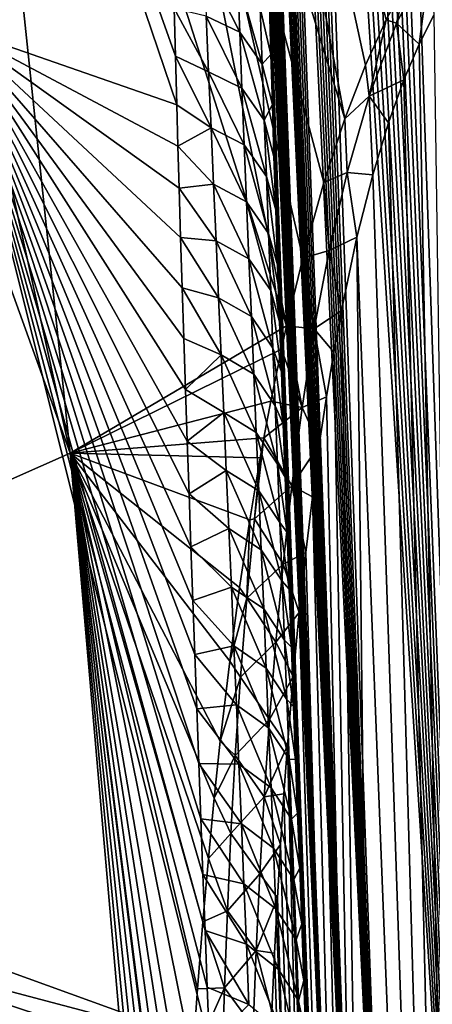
# Model space of a CAD drawing. Header units: metres. Extents: x -109 to 109, y -452 to 89.
# Tile 311 of 656: x -63.93 to -60.42, y -47.25 to -38.85. Entities that reach past the tile are written whole.
import ezdxf

# ---------------------------------------------------------------- set-up
doc = ezdxf.new("R2010")
doc.units = ezdxf.units.M
doc.layers.add('solid_K244270000C71_000', color=7, linetype='CONTINUOUS')

msp = doc.modelspace()

# ---------------------------------------------------------------- linework, layer by layer
at = {"layer": 'solid_K244270000C71_000'}
for points in [[(-58.97718, -55.41444, 51.15097), (-60.652023, -27.033022, 32.029694), (-60.784069, -27.051796, 32.410179)], [(-58.97718, -55.41444, 51.15097), (-60.52327, -27.0508, 31.704947), (-60.652023, -27.033022, 32.029694)], [(-59.983658, -54.149315, 52.726425), (-60.918869, -27.116676, 32.857018), (-61.053993, -27.238358, 33.376858)], [(-58.97718, -55.41444, 51.15097), (-60.784069, -27.051796, 32.410179), (-60.918869, -27.116676, 32.857018)], [(-59.983658, -54.149315, 52.726425), (-58.97718, -55.41444, 51.15097), (-60.918869, -27.116676, 32.857018)], [(-58.97718, -55.41444, 51.15097), (-60.397255, -27.097775, 31.425228), (-60.52327, -27.0508, 31.704947)], [(-59.983658, -54.149315, 52.726425), (-61.053993, -27.238358, 33.376858), (-61.120846, -27.323374, 33.665585)], [(-59.983658, -54.149315, 52.726425), (-61.120846, -27.323374, 33.665585), (-61.186813, -27.426901, 33.975063)], [(-59.983658, -54.149315, 52.726425), (-61.186813, -27.426901, 33.975063), (-61.251663, -27.549658, 34.30579)], [(-59.983658, -54.149315, 52.726425), (-61.251663, -27.549658, 34.30579), (-61.315083, -27.693823, 34.659233)], [(-59.983658, -54.149315, 52.726425), (-61.315083, -27.693823, 34.659233), (-61.376804, -27.860596, 35.036179)], [(-59.983658, -54.149315, 52.726425), (-61.376804, -27.860596, 35.036179), (-61.436539, -28.051516, 35.437614)], [(-59.983658, -54.149315, 52.726425), (-61.436539, -28.051516, 35.437614), (-61.493973, -28.269049, 35.8652)], [(-59.983658, -54.149315, 52.726425), (-61.493973, -28.269049, 35.8652), (-61.548855, -28.514141, 36.31958)], [(-59.983658, -54.149315, 52.726425), (-61.548855, -28.514141, 36.31958), (-61.600842, -28.789848, 36.80278)], [(-60.744415, -52.589005, 54.250748), (-61.600842, -28.789848, 36.80278), (-61.649651, -29.09783, 37.315857)], [(-60.744415, -52.589005, 54.250748), (-59.983658, -54.149315, 52.726425), (-61.600842, -28.789848, 36.80278)], [(-60.744415, -52.589005, 54.250748), (-61.649651, -29.09783, 37.315857), (-61.680264, -29.322237, 37.675247)], [(-60.744415, -52.589005, 54.250748), (-61.680264, -29.322237, 37.675247), (-61.709232, -29.562708, 38.049004)], [(-60.744415, -52.589005, 54.250748), (-61.709232, -29.562708, 38.049004), (-61.736408, -29.820881, 38.438137)], [(-60.744415, -52.589005, 54.250748), (-61.736408, -29.820881, 38.438137), (-61.761772, -30.096169, 38.842285)], [(-60.744415, -52.589005, 54.250748), (-61.761772, -30.096169, 38.842285), (-61.785133, -30.390995, 39.262897)], [(-60.744415, -52.589005, 54.250748), (-61.785133, -30.390995, 39.262897), (-61.806454, -30.705305, 39.699955)], [(-61.027714, -51.695942, 54.988487), (-61.806454, -30.705305, 39.699955), (-61.825619, -31.040216, 40.154068)], [(-61.027714, -51.695942, 54.988487), (-60.744415, -52.589005, 54.250748), (-61.806454, -30.705305, 39.699955)], [(-61.162048, -39.693371, 13.700089), (-63.630939, -31.634766, 10.28712), (-62.78915, -30.92992, 11.293743)], [(-60.985683, -39.236141, 13.859123), (-61.162048, -39.693371, 13.700089), (-62.78915, -30.92992, 11.293743)], [(-60.81118, -38.849228, 14.037766), (-60.985683, -39.236141, 13.859123), (-62.78915, -30.92992, 11.293743)], [(-60.637535, -38.52132, 14.233883), (-60.81118, -38.849228, 14.037766), (-62.78915, -30.92992, 11.293743)], [(-61.027714, -51.695942, 54.988487), (-61.825619, -31.040216, 40.154068), (-61.842449, -31.398016, 40.626537)], [(-62.607464, -39.157997, 51.230423), (-62.618195, -38.752995, 50.841263), (-65.378853, -31.367165, 45.478733)], [(-62.595818, -39.57428, 51.62524), (-62.607464, -39.157997, 51.230423), (-65.378853, -31.367165, 45.478733)], [(-64.485153, -38.917652, 52.655235), (-62.595818, -39.57428, 51.62524), (-65.378853, -31.367165, 45.478733)], [(-61.027714, -51.695942, 54.988487), (-61.842449, -31.398016, 40.626537), (-61.856956, -31.777876, 41.11689)], [(-61.65995, -41.459511, 13.406424), (-64.58252, -32.292053, 9.348413), (-63.630939, -31.634766, 10.28712)], [(-61.521549, -40.883396, 13.460057), (-61.65995, -41.459511, 13.406424), (-63.630939, -31.634766, 10.28712)], [(-61.340626, -40.236248, 13.564997), (-61.521549, -40.883396, 13.460057), (-63.630939, -31.634766, 10.28712)], [(-61.162048, -39.693371, 13.700089), (-61.340626, -40.236248, 13.564997), (-63.630939, -31.634766, 10.28712)], [(-61.027714, -51.695942, 54.988487), (-61.856956, -31.777876, 41.11689), (-61.866177, -32.079227, 41.497433)], [(-61.027714, -51.695942, 54.988487), (-61.866177, -32.079227, 41.497433), (-61.873913, -32.395367, 41.889305)], [(-63.504322, -42.545227, 11.878324), (-65.635773, -32.896179, 8.485635), (-64.58252, -32.292053, 9.348413)], [(-61.65995, -41.459511, 13.406424), (-63.504322, -42.545227, 11.878324), (-64.58252, -32.292053, 9.348413)], [(-61.027714, -51.695942, 54.988487), (-61.873913, -32.395367, 41.889305), (-61.880219, -32.72543, 42.292042)], [(-61.027714, -51.695942, 54.988487), (-61.880219, -32.72543, 42.292042), (-61.884968, -33.071247, 42.706547)], [(-63.504322, -42.545227, 11.878324), (-66.781723, -33.441986, 7.706139), (-65.635773, -32.896179, 8.485635)], [(-61.027714, -51.695942, 54.988487), (-61.884968, -33.071247, 42.706547), (-61.888058, -33.434364, 43.133575)], [(-63.504322, -42.545227, 11.878324), (-65.583885, -43.466705, 10.562316), (-66.781723, -33.441986, 7.706139)], [(-61.242725, -50.725632, 55.706089), (-61.888058, -33.434364, 43.133575), (-61.889591, -33.813335, 43.572445)], [(-61.242725, -50.725632, 55.706089), (-61.027714, -51.695942, 54.988487), (-61.888058, -33.434364, 43.133575)], [(-61.242725, -50.725632, 55.706089), (-61.889591, -33.813335, 43.572445), (-61.889458, -34.209705, 44.023838)], [(-61.242725, -50.725632, 55.706089), (-61.889458, -34.209705, 44.023838), (-61.887535, -34.625828, 44.488827)], [(-61.242725, -50.725632, 55.706089), (-61.887535, -34.625828, 44.488827), (-61.884747, -34.972408, 44.870392)], [(-61.242725, -50.725632, 55.706089), (-61.884747, -34.972408, 44.870392), (-61.880867, -35.330914, 45.260342)], [(-61.242725, -50.725632, 55.706089), (-61.880867, -35.330914, 45.260342), (-61.875816, -35.702824, 45.659267)], [(-61.242725, -50.725632, 55.706089), (-61.875816, -35.702824, 45.659267), (-61.869522, -36.089607, 46.067776)], [(-61.242725, -50.725632, 55.706089), (-61.869522, -36.089607, 46.067776), (-61.862026, -36.490852, 46.48571)], [(-61.242725, -50.725632, 55.706089), (-61.862026, -36.490852, 46.48571), (-61.853394, -36.905636, 46.912685)], [(-61.242725, -50.725632, 55.706089), (-61.853394, -36.905636, 46.912685), (-61.843533, -37.335838, 47.349422)], [(-61.386219, -49.67606, 56.39986), (-61.843533, -37.335838, 47.349422), (-61.832371, -37.783352, 47.796635)], [(-61.386219, -49.67606, 56.39986), (-61.242725, -50.725632, 55.706089), (-61.843533, -37.335838, 47.349422)], [(-61.386219, -49.67606, 56.39986), (-61.832371, -37.783352, 47.796635), (-61.819912, -38.248585, 48.254539)], [(-61.386219, -49.67606, 56.39986), (-61.819912, -38.248585, 48.254539), (-61.806286, -38.729645, 48.722477)], [(-62.059135, -38.954529, 50.187244), (-62.365726, -38.347904, 50.130531), (-62.345192, -38.819271, 50.579472)], [(-62.059135, -38.954529, 50.187244), (-62.078056, -38.478451, 49.734074), (-62.365726, -38.347904, 50.130531)], [(-60.43153, -38.320843, 14.499125), (-60.721249, -38.87896, 14.163267), (-60.637535, -38.52132, 14.233883)], [(-60.43153, -38.320843, 14.499125), (-60.529667, -39.058449, 14.568945), (-60.721249, -38.87896, 14.163267)], [(-60.43153, -38.320843, 14.499125), (-60.403053, -38.808556, 14.708832), (-60.529667, -39.058449, 14.568945)], [(-61.86639, -39.226944, 49.844635), (-62.078056, -38.478451, 49.734074), (-62.059135, -38.954529, 50.187244)], [(-61.86639, -39.226944, 49.844635), (-61.883232, -38.751335, 49.392853), (-62.078056, -38.478451, 49.734074)], [(-60.721249, -38.87896, 14.163267), (-60.81118, -38.849228, 14.037766), (-60.637535, -38.52132, 14.233883)], [(-62.324326, -39.293617, 51.025112), (-62.618195, -38.752995, 50.841263), (-62.607464, -39.157997, 51.230423)], [(-62.324326, -39.293617, 51.025112), (-62.345192, -38.819271, 50.579472), (-62.618195, -38.752995, 50.841263)], [(-61.883232, -38.751335, 49.392853), (-61.79398, -39.144062, 49.120483), (-61.806286, -38.729645, 48.722477)], [(-61.86639, -39.226944, 49.844635), (-61.79398, -39.144062, 49.120483), (-61.883232, -38.751335, 49.392853)], [(-61.386219, -49.67606, 56.39986), (-61.806286, -38.729645, 48.722477), (-61.79398, -39.144062, 49.120483)], [(-62.03978, -39.433666, 50.637123), (-62.345192, -38.819271, 50.579472), (-62.324326, -39.293617, 51.025112)], [(-62.03978, -39.433666, 50.637123), (-62.059135, -38.954529, 50.187244), (-62.345192, -38.819271, 50.579472)], [(-60.955635, -39.501217, 13.940557), (-60.985683, -39.236141, 13.859123), (-60.81118, -38.849228, 14.037766)], [(-60.721249, -38.87896, 14.163267), (-60.955635, -39.501217, 13.940557), (-60.81118, -38.849228, 14.037766)], [(-60.721249, -38.87896, 14.163267), (-60.658764, -39.361034, 14.441734), (-60.955635, -39.501217, 13.940557)], [(-60.721249, -38.87896, 14.163267), (-60.529667, -39.058449, 14.568945), (-60.658764, -39.361034, 14.441734)], [(-59.983704, -68.066841, 32.850117), (-60.529667, -39.058449, 14.568945), (-60.403053, -38.808556, 14.708832)], [(-62.585632, -39.926151, 51.955093), (-62.595818, -39.57428, 51.62524), (-64.485153, -38.917652, 52.655235)], [(-62.574993, -40.284519, 52.287502), (-62.585632, -39.926151, 51.955093), (-64.485153, -38.917652, 52.655235)], [(-62.562149, -40.706627, 52.674568), (-62.574993, -40.284519, 52.287502), (-64.485153, -38.917652, 52.655235)], [(-62.548798, -41.134506, 53.062096), (-62.562149, -40.706627, 52.674568), (-64.485153, -38.917652, 52.655235)], [(-62.534958, -41.566544, 53.448521), (-62.548798, -41.134506, 53.062096), (-64.485153, -38.917652, 52.655235)], [(-62.520588, -42.002361, 53.833424), (-62.534958, -41.566544, 53.448521), (-64.485153, -38.917652, 52.655235)], [(-62.505623, -42.44463, 54.219109), (-62.520588, -42.002361, 53.833424), (-64.485153, -38.917652, 52.655235)], [(-62.490147, -42.892799, 54.605053), (-62.505623, -42.44463, 54.219109), (-64.485153, -38.917652, 52.655235)], [(-62.474239, -43.346054, 54.990505), (-62.490147, -42.892799, 54.605053), (-64.485153, -38.917652, 52.655235)], [(-62.457973, -43.803547, 55.374737), (-62.474239, -43.346054, 54.990505), (-64.485153, -38.917652, 52.655235)], [(-62.441414, -44.264439, 55.757027), (-62.457973, -43.803547, 55.374737), (-64.485153, -38.917652, 52.655235)], [(-62.424603, -44.727978, 56.136749), (-62.441414, -44.264439, 55.757027), (-64.485153, -38.917652, 52.655235)], [(-62.407482, -45.19495, 56.514511), (-62.424603, -44.727978, 56.136749), (-64.485153, -38.917652, 52.655235)], [(-62.390026, -45.665718, 56.890556), (-62.407482, -45.19495, 56.514511), (-64.485153, -38.917652, 52.655235)], [(-62.372242, -46.140293, 57.264854), (-62.390026, -45.665718, 56.890556), (-64.485153, -38.917652, 52.655235)], [(-62.35413, -46.618679, 57.637375), (-62.372242, -46.140293, 57.264854), (-64.485153, -38.917652, 52.655235)], [(-62.335701, -47.100883, 58.008083), (-62.35413, -46.618679, 57.637375), (-64.485153, -38.917652, 52.655235)], [(-62.316959, -47.586914, 58.376957), (-62.335701, -47.100883, 58.008083), (-64.485153, -38.917652, 52.655235)], [(-64.025757, -46.966763, 59.262623), (-62.316959, -47.586914, 58.376957), (-64.485153, -38.917652, 52.655235)], [(-61.849007, -39.705627, 50.293201), (-62.059135, -38.954529, 50.187244), (-62.03978, -39.433666, 50.637123)], [(-61.849007, -39.705627, 50.293201), (-61.86639, -39.226944, 49.844635), (-62.059135, -38.954529, 50.187244)], [(-59.983704, -68.066841, 32.850117), (-60.658764, -39.361034, 14.441734), (-60.529667, -39.058449, 14.568945)], [(-62.303188, -39.770885, 51.467499), (-62.607464, -39.157997, 51.230423), (-62.595818, -39.57428, 51.62524)], [(-62.303188, -39.770885, 51.467499), (-62.324326, -39.293617, 51.025112), (-62.607464, -39.157997, 51.230423)], [(-61.86639, -39.226944, 49.844635), (-61.780754, -39.572151, 49.526207), (-61.79398, -39.144062, 49.120483)], [(-61.386219, -49.67606, 56.39986), (-61.79398, -39.144062, 49.120483), (-61.780754, -39.572151, 49.526207)], [(-62.020046, -39.915794, 51.083744), (-62.324326, -39.293617, 51.025112), (-62.303188, -39.770885, 51.467499)], [(-62.020046, -39.915794, 51.083744), (-62.03978, -39.433666, 50.637123), (-62.324326, -39.293617, 51.025112)], [(-61.849007, -39.705627, 50.293201), (-61.780754, -39.572151, 49.526207), (-61.86639, -39.226944, 49.844635)], [(-60.955635, -39.501217, 13.940557), (-61.162048, -39.693371, 13.700089), (-60.985683, -39.236141, 13.859123)], [(-60.955635, -39.501217, 13.940557), (-60.658764, -39.361034, 14.441734), (-60.790909, -39.728439, 14.33017)], [(-59.983704, -68.066841, 32.850117), (-60.790909, -39.728439, 14.33017), (-60.658764, -39.361034, 14.441734)], [(-61.831146, -40.187305, 50.738583), (-62.03978, -39.433666, 50.637123), (-62.020046, -39.915794, 51.083744)], [(-61.831146, -40.187305, 50.738583), (-61.849007, -39.705627, 50.293201), (-62.03978, -39.433666, 50.637123)], [(-60.955635, -39.501217, 13.940557), (-61.14407, -40.153038, 13.806295), (-61.162048, -39.693371, 13.700089)], [(-60.955635, -39.501217, 13.940557), (-60.925079, -40.172302, 14.240008), (-61.14407, -40.153038, 13.806295)], [(-60.955635, -39.501217, 13.940557), (-60.790909, -39.728439, 14.33017), (-60.925079, -40.172302, 14.240008)], [(-62.303188, -39.770885, 51.467499), (-62.595818, -39.57428, 51.62524), (-62.585632, -39.926151, 51.955093)], [(-61.849007, -39.705627, 50.293201), (-61.766575, -40.015202, 49.940006), (-61.780754, -39.572151, 49.526207)], [(-61.386219, -49.67606, 56.39986), (-61.780754, -39.572151, 49.526207), (-61.766575, -40.015202, 49.940006)], [(-61.849007, -39.705627, 50.293201), (-61.751545, -40.471581, 50.361332), (-61.766575, -40.015202, 49.940006)], [(-61.831146, -40.187305, 50.738583), (-61.751545, -40.471581, 50.361332), (-61.849007, -39.705627, 50.293201)], [(-61.14407, -40.153038, 13.806295), (-61.340626, -40.236248, 13.564997), (-61.162048, -39.693371, 13.700089)], [(-59.983704, -68.066841, 32.850117), (-60.925079, -40.172302, 14.240008), (-60.790909, -39.728439, 14.33017)], [(-62.28183, -40.251019, 51.906658), (-62.303188, -39.770885, 51.467499), (-62.585632, -39.926151, 51.955093)], [(-61.999996, -40.400852, 51.527138), (-62.303188, -39.770885, 51.467499), (-62.28183, -40.251019, 51.906658)], [(-61.999996, -40.400852, 51.527138), (-62.020046, -39.915794, 51.083744), (-62.303188, -39.770885, 51.467499)], [(-62.28183, -40.251019, 51.906658), (-62.585632, -39.926151, 51.955093), (-62.574993, -40.284519, 52.287502)], [(-61.81287, -40.671921, 51.180798), (-62.020046, -39.915794, 51.083744), (-61.999996, -40.400852, 51.527138)], [(-61.81287, -40.671921, 51.180798), (-61.831146, -40.187305, 50.738583), (-62.020046, -39.915794, 51.083744)], [(-61.386219, -49.67606, 56.39986), (-61.766575, -40.015202, 49.940006), (-61.751545, -40.471581, 50.361332)], [(-61.831146, -40.187305, 50.738583), (-61.73571, -40.940742, 50.790043), (-61.751545, -40.471581, 50.361332)], [(-61.81287, -40.671921, 51.180798), (-61.73571, -40.940742, 50.790043), (-61.831146, -40.187305, 50.738583)], [(-61.14407, -40.153038, 13.806295), (-61.297112, -40.81749, 13.738264), (-61.340626, -40.236248, 13.564997)], [(-61.14407, -40.153038, 13.806295), (-61.059357, -40.703087, 14.178251), (-61.297112, -40.81749, 13.738264)], [(-61.14407, -40.153038, 13.806295), (-60.925079, -40.172302, 14.240008), (-61.059357, -40.703087, 14.178251)], [(-59.983704, -68.066841, 32.850117), (-61.059357, -40.703087, 14.178251), (-60.925079, -40.172302, 14.240008)], [(-62.260296, -40.733971, 52.342613), (-62.28183, -40.251019, 51.906658), (-62.574993, -40.284519, 52.287502)], [(-62.260296, -40.733971, 52.342613), (-62.574993, -40.284519, 52.287502), (-62.562149, -40.706627, 52.674568)], [(-61.979675, -40.88879, 51.967327), (-62.28183, -40.251019, 51.906658), (-62.260296, -40.733971, 52.342613)], [(-61.979675, -40.88879, 51.967327), (-61.999996, -40.400852, 51.527138), (-62.28183, -40.251019, 51.906658)], [(-61.297112, -40.81749, 13.738264), (-61.521549, -40.883396, 13.460057), (-61.340626, -40.236248, 13.564997)], [(-61.79422, -41.159424, 51.619869), (-61.999996, -40.400852, 51.527138), (-61.979675, -40.88879, 51.967327)], [(-61.79422, -41.159424, 51.619869), (-61.81287, -40.671921, 51.180798), (-61.999996, -40.400852, 51.527138)], [(-61.386219, -49.67606, 56.39986), (-61.751545, -40.471581, 50.361332), (-61.73571, -40.940742, 50.790043)], [(-62.23864, -41.219685, 52.775394), (-62.562149, -40.706627, 52.674568), (-62.548798, -41.134506, 53.062096)], [(-62.23864, -41.219685, 52.775394), (-62.260296, -40.733971, 52.342613), (-62.562149, -40.706627, 52.674568)], [(-61.959133, -41.379551, 52.404335), (-62.260296, -40.733971, 52.342613), (-62.23864, -41.219685, 52.775394)], [(-61.959133, -41.379551, 52.404335), (-61.979675, -40.88879, 51.967327), (-62.260296, -40.733971, 52.342613)], [(-61.81287, -40.671921, 51.180798), (-61.719002, -41.424713, 51.226826), (-61.73571, -40.940742, 50.790043)], [(-61.79422, -41.159424, 51.619869), (-61.719002, -41.424713, 51.226826), (-61.81287, -40.671921, 51.180798)], [(-61.297112, -40.81749, 13.738264), (-61.059357, -40.703087, 14.178251), (-61.191383, -41.33046, 14.152512)], [(-60.744408, -68.965515, 30.86268), (-61.191383, -41.33046, 14.152512), (-61.059357, -40.703087, 14.178251)], [(-59.983704, -68.066841, 32.850117), (-60.744408, -68.965515, 30.86268), (-61.059357, -40.703087, 14.178251)], [(-61.297112, -40.81749, 13.738264), (-61.422928, -41.486691, 13.720565), (-61.521549, -40.883396, 13.460057)], [(-61.297112, -40.81749, 13.738264), (-61.191383, -41.33046, 14.152512), (-61.422928, -41.486691, 13.720565)], [(-61.775249, -41.64975, 52.05582), (-61.979675, -40.88879, 51.967327), (-61.959133, -41.379551, 52.404335)], [(-61.775249, -41.64975, 52.05582), (-61.79422, -41.159424, 51.619869), (-61.979675, -40.88879, 51.967327)], [(-61.422928, -41.486691, 13.720565), (-61.65995, -41.459511, 13.406424), (-61.521549, -40.883396, 13.460057)], [(-61.386219, -49.67606, 56.39986), (-61.73571, -40.940742, 50.790043), (-61.719002, -41.424713, 51.226826)], [(-62.216904, -41.708118, 53.205025), (-62.548798, -41.134506, 53.062096), (-62.534958, -41.566544, 53.448521)], [(-62.216904, -41.708118, 53.205025), (-62.23864, -41.219685, 52.775394), (-62.548798, -41.134506, 53.062096)], [(-61.938419, -41.873085, 52.838184), (-62.23864, -41.219685, 52.775394), (-62.216904, -41.708118, 53.205025)], [(-61.938419, -41.873085, 52.838184), (-61.959133, -41.379551, 52.404335), (-62.23864, -41.219685, 52.775394)], [(-61.79422, -41.159424, 51.619869), (-61.703938, -41.852867, 51.60815), (-61.719002, -41.424713, 51.226826)], [(-61.775249, -41.64975, 52.05582), (-61.703938, -41.852867, 51.60815), (-61.79422, -41.159424, 51.619869)], [(-61.756012, -42.142849, 52.48867), (-61.959133, -41.379551, 52.404335), (-61.938419, -41.873085, 52.838184)], [(-61.756012, -42.142849, 52.48867), (-61.775249, -41.64975, 52.05582), (-61.959133, -41.379551, 52.404335)], [(-61.422928, -41.486691, 13.720565), (-61.191383, -41.33046, 14.152512), (-61.255836, -41.6833, 14.155464)], [(-60.744408, -68.965515, 30.86268), (-61.255836, -41.6833, 14.155464), (-61.191383, -41.33046, 14.152512)], [(-61.703739, -41.658493, 13.395042), (-63.504322, -42.545227, 11.878324), (-61.65995, -41.459511, 13.406424)], [(-61.386219, -49.67606, 56.39986), (-61.719002, -41.424713, 51.226826), (-61.703938, -41.852867, 51.60815)], [(-61.527534, -42.156731, 13.74188), (-61.703739, -41.658493, 13.395042), (-61.65995, -41.459511, 13.406424)], [(-61.422928, -41.486691, 13.720565), (-61.527534, -42.156731, 13.74188), (-61.65995, -41.459511, 13.406424)], [(-61.422928, -41.486691, 13.720565), (-61.31884, -42.064682, 14.170789), (-61.527534, -42.156731, 13.74188)], [(-61.422928, -41.486691, 13.720565), (-61.255836, -41.6833, 14.155464), (-61.31884, -42.064682, 14.170789)], [(-62.216904, -41.708118, 53.205025), (-62.534958, -41.566544, 53.448521), (-62.520588, -42.002361, 53.833424)], [(-61.703739, -41.658493, 13.395042), (-61.794506, -42.102127, 13.381644), (-63.504322, -42.545227, 11.878324)], [(-61.527534, -42.156731, 13.74188), (-61.794506, -42.102127, 13.381644), (-61.703739, -41.658493, 13.395042)], [(-61.775249, -41.64975, 52.05582), (-61.688152, -42.294674, 51.99633), (-61.703938, -41.852867, 51.60815)], [(-61.756012, -42.142849, 52.48867), (-61.688152, -42.294674, 51.99633), (-61.775249, -41.64975, 52.05582)], [(-62.195129, -42.199219, 53.631531), (-62.216904, -41.708118, 53.205025), (-62.520588, -42.002361, 53.833424)], [(-61.91758, -42.369339, 53.268898), (-62.216904, -41.708118, 53.205025), (-62.195129, -42.199219, 53.631531)], [(-61.91758, -42.369339, 53.268898), (-61.938419, -41.873085, 52.838184), (-62.216904, -41.708118, 53.205025)], [(-60.744408, -68.965515, 30.86268), (-61.31884, -42.064682, 14.170789), (-61.255836, -41.6833, 14.155464)], [(-61.736549, -42.638672, 52.91843), (-61.938419, -41.873085, 52.838184), (-61.91758, -42.369339, 53.268898)], [(-61.736549, -42.638672, 52.91843), (-61.756012, -42.142849, 52.48867), (-61.938419, -41.873085, 52.838184)], [(-61.386219, -49.67606, 56.39986), (-61.703938, -41.852867, 51.60815), (-61.688152, -42.294674, 51.99633)], [(-62.195129, -42.199219, 53.631531), (-62.520588, -42.002361, 53.833424), (-62.505623, -42.44463, 54.219109)], [(-61.527534, -42.156731, 13.74188), (-61.31884, -42.064682, 14.170789), (-61.380154, -42.475777, 14.199289)], [(-60.744408, -68.965515, 30.86268), (-61.380154, -42.475777, 14.199289), (-61.31884, -42.064682, 14.170789)], [(-61.794506, -42.102127, 13.381644), (-61.853954, -42.416286, 13.380869), (-63.504322, -42.545227, 11.878324)], [(-61.527534, -42.156731, 13.74188), (-61.853954, -42.416286, 13.380869), (-61.794506, -42.102127, 13.381644)], [(-61.527534, -42.156731, 13.74188), (-61.615238, -42.825768, 13.794382), (-61.853954, -42.416286, 13.380869)], [(-61.756012, -42.142849, 52.48867), (-61.671635, -42.751148, 52.392262), (-61.688152, -42.294674, 51.99633)], [(-61.736549, -42.638672, 52.91843), (-61.671635, -42.751148, 52.392262), (-61.756012, -42.142849, 52.48867)], [(-61.527534, -42.156731, 13.74188), (-61.380154, -42.475777, 14.199289), (-61.615238, -42.825768, 13.794382)], [(-62.173347, -42.692951, 54.054924), (-62.195129, -42.199219, 53.631531), (-62.505623, -42.44463, 54.219109)], [(-61.896648, -42.868275, 53.696487), (-62.195129, -42.199219, 53.631531), (-62.173347, -42.692951, 54.054924)], [(-61.896648, -42.868275, 53.696487), (-61.91758, -42.369339, 53.268898), (-62.195129, -42.199219, 53.631531)], [(-61.386219, -49.67606, 56.39986), (-61.688152, -42.294674, 51.99633), (-61.671635, -42.751148, 52.392262)], [(-61.853954, -42.416286, 13.380869), (-61.884468, -42.587128, 13.383509), (-63.504322, -42.545227, 11.878324)], [(-61.932602, -43.105255, 13.441686), (-61.884468, -42.587128, 13.383509), (-61.853954, -42.416286, 13.380869)], [(-61.615238, -42.825768, 13.794382), (-61.932602, -43.105255, 13.441686), (-61.853954, -42.416286, 13.380869)], [(-61.716896, -43.137169, 53.345112), (-61.91758, -42.369339, 53.268898), (-61.896648, -42.868275, 53.696487)], [(-61.716896, -43.137169, 53.345112), (-61.736549, -42.638672, 52.91843), (-61.91758, -42.369339, 53.268898)], [(-62.173347, -42.692951, 54.054924), (-62.505623, -42.44463, 54.219109), (-62.490147, -42.892799, 54.605053)], [(-61.615238, -42.825768, 13.794382), (-61.380154, -42.475777, 14.199289), (-61.439518, -42.918053, 14.241997)], [(-60.744408, -68.965515, 30.86268), (-61.439518, -42.918053, 14.241997), (-61.380154, -42.475777, 14.199289)], [(-62.648941, -52.362595, 15.431424), (-65.583885, -43.466705, 10.562316), (-63.504322, -42.545227, 11.878324)], [(-62.634163, -51.702976, 15.213169), (-62.648941, -52.362595, 15.431424), (-63.504322, -42.545227, 11.878324)], [(-62.617077, -51.067917, 15.01115), (-62.634163, -51.702976, 15.213169), (-63.504322, -42.545227, 11.878324)], [(-62.596935, -50.458996, 14.825947), (-62.617077, -51.067917, 15.01115), (-63.504322, -42.545227, 11.878324)], [(-62.578026, -49.961697, 14.680724), (-62.596935, -50.458996, 14.825947), (-63.504322, -42.545227, 11.878324)], [(-62.575626, -49.901993, 14.663641), (-62.578026, -49.961697, 14.680724), (-63.504322, -42.545227, 11.878324)], [(-62.552563, -49.364746, 14.513529), (-62.575626, -49.901993, 14.663641), (-63.504322, -42.545227, 11.878324)], [(-62.527061, -48.84864, 14.376247), (-62.552563, -49.364746, 14.513529), (-63.504322, -42.545227, 11.878324)], [(-62.499664, -48.351925, 14.25043), (-62.527061, -48.84864, 14.376247), (-63.504322, -42.545227, 11.878324)], [(-62.460785, -47.717556, 14.098755), (-62.499664, -48.351925, 14.25043), (-63.504322, -42.545227, 11.878324)], [(-62.418419, -47.116257, 13.965847), (-62.460785, -47.717556, 14.098755), (-63.504322, -42.545227, 11.878324)], [(-62.373745, -46.544666, 13.849049), (-62.418419, -47.116257, 13.965847), (-63.504322, -42.545227, 11.878324)], [(-62.32629, -46.00301, 13.748247), (-62.373745, -46.544666, 13.849049), (-63.504322, -42.545227, 11.878324)], [(-62.2766, -45.489464, 13.66191), (-62.32629, -46.00301, 13.748247), (-63.504322, -42.545227, 11.878324)], [(-62.225109, -45.00243, 13.588711), (-62.2766, -45.489464, 13.66191), (-63.504322, -42.545227, 11.878324)], [(-62.144211, -44.320671, 13.502568), (-62.225109, -45.00243, 13.588711), (-63.504322, -42.545227, 11.878324)], [(-62.060043, -43.693165, 13.441438), (-62.144211, -44.320671, 13.502568), (-63.504322, -42.545227, 11.878324)], [(-61.973415, -43.116077, 13.402356), (-62.060043, -43.693165, 13.441438), (-63.504322, -42.545227, 11.878324)], [(-61.884468, -42.587128, 13.383509), (-61.973415, -43.116077, 13.402356), (-63.504322, -42.545227, 11.878324)], [(-61.932602, -43.105255, 13.441686), (-61.973415, -43.116077, 13.402356), (-61.884468, -42.587128, 13.383509)], [(-61.736549, -42.638672, 52.91843), (-61.65443, -43.221725, 52.796669), (-61.671635, -42.751148, 52.392262)], [(-61.716896, -43.137169, 53.345112), (-61.65443, -43.221725, 52.796669), (-61.736549, -42.638672, 52.91843)], [(-62.151596, -43.189285, 54.475212), (-62.173347, -42.692951, 54.054924), (-62.490147, -42.892799, 54.605053)], [(-61.875656, -43.36985, 54.120964), (-62.173347, -42.692951, 54.054924), (-62.151596, -43.189285, 54.475212)], [(-61.875656, -43.36985, 54.120964), (-61.896648, -42.868275, 53.696487), (-62.173347, -42.692951, 54.054924)], [(-61.386219, -49.67606, 56.39986), (-61.671635, -42.751148, 52.392262), (-61.65443, -43.221725, 52.796669)], [(-61.615238, -42.825768, 13.794382), (-61.689133, -43.492874, 13.872542), (-61.932602, -43.105255, 13.441686)], [(-61.615238, -42.825768, 13.794382), (-61.496593, -43.39389, 14.3007), (-61.689133, -43.492874, 13.872542)], [(-61.615238, -42.825768, 13.794382), (-61.439518, -42.918053, 14.241997), (-61.496593, -43.39389, 14.3007)], [(-62.151596, -43.189285, 54.475212), (-62.490147, -42.892799, 54.605053), (-62.474239, -43.346054, 54.990505)], [(-61.697086, -43.638309, 53.768726), (-61.896648, -42.868275, 53.696487), (-61.875656, -43.36985, 54.120964)], [(-61.697086, -43.638309, 53.768726), (-61.716896, -43.137169, 53.345112), (-61.896648, -42.868275, 53.696487)], [(-60.744408, -68.965515, 30.86268), (-61.496593, -43.39389, 14.3007), (-61.439518, -42.918053, 14.241997)], [(-61.99744, -43.783783, 13.526245), (-62.060043, -43.693165, 13.441438), (-61.973415, -43.116077, 13.402356)], [(-61.99744, -43.783783, 13.526245), (-61.973415, -43.116077, 13.402356), (-61.932602, -43.105255, 13.441686)], [(-61.689133, -43.492874, 13.872542), (-61.99744, -43.783783, 13.526245), (-61.932602, -43.105255, 13.441686)], [(-61.716896, -43.137169, 53.345112), (-61.636593, -43.70536, 53.208042), (-61.65443, -43.221725, 52.796669)], [(-61.697086, -43.638309, 53.768726), (-61.636593, -43.70536, 53.208042), (-61.716896, -43.137169, 53.345112)], [(-62.129898, -43.688179, 54.892414), (-62.151596, -43.189285, 54.475212), (-62.474239, -43.346054, 54.990505)], [(-61.854637, -43.874035, 54.542332), (-62.151596, -43.189285, 54.475212), (-62.129898, -43.688179, 54.892414)], [(-61.854637, -43.874035, 54.542332), (-61.875656, -43.36985, 54.120964), (-62.151596, -43.189285, 54.475212)], [(-61.386219, -49.67606, 56.39986), (-61.65443, -43.221725, 52.796669), (-61.636593, -43.70536, 53.208042)], [(-62.129898, -43.688179, 54.892414), (-62.474239, -43.346054, 54.990505), (-62.457973, -43.803547, 55.374737)], [(-61.677158, -44.142044, 54.189278), (-61.875656, -43.36985, 54.120964), (-61.854637, -43.874035, 54.542332)], [(-61.677158, -44.142044, 54.189278), (-61.697086, -43.638309, 53.768726), (-61.875656, -43.36985, 54.120964)], [(-61.689133, -43.492874, 13.872542), (-61.496593, -43.39389, 14.3007), (-61.551136, -43.904217, 14.376078)], [(-60.744408, -68.965515, 30.86268), (-61.551136, -43.904217, 14.376078), (-61.496593, -43.39389, 14.3007)], [(-62.648941, -52.362595, 15.431424), (-65.378815, -53.464222, 13.920868), (-65.583885, -43.466705, 10.562316)], [(-61.689133, -43.492874, 13.872542), (-61.751617, -44.157547, 13.972127), (-61.99744, -43.783783, 13.526245)], [(-61.689133, -43.492874, 13.872542), (-61.551136, -43.904217, 14.376078), (-61.751617, -44.157547, 13.972127)], [(-61.697086, -43.638309, 53.768726), (-61.618168, -44.201023, 53.62476), (-61.636593, -43.70536, 53.208042)], [(-61.677158, -44.142044, 54.189278), (-61.618168, -44.201023, 53.62476), (-61.697086, -43.638309, 53.768726)], [(-62.108292, -44.189594, 55.306538), (-62.129898, -43.688179, 54.892414), (-62.457973, -43.803547, 55.374737)], [(-61.99744, -43.783783, 13.526245), (-62.144211, -44.320671, 13.502568), (-62.060043, -43.693165, 13.441438)], [(-61.833626, -44.380783, 54.960606), (-62.129898, -43.688179, 54.892414), (-62.108292, -44.189594, 55.306538)], [(-61.833626, -44.380783, 54.960606), (-61.854637, -43.874035, 54.542332), (-62.129898, -43.688179, 54.892414)], [(-61.386219, -49.67606, 56.39986), (-61.636593, -43.70536, 53.208042), (-61.618168, -44.201023, 53.62476)], [(-62.108292, -44.189594, 55.306538), (-62.457973, -43.803547, 55.374737), (-62.441414, -44.264439, 55.757027)], [(-62.051491, -44.457348, 13.630948), (-62.144211, -44.320671, 13.502568), (-61.99744, -43.783783, 13.526245)], [(-61.751617, -44.157547, 13.972127), (-62.051491, -44.457348, 13.630948), (-61.99744, -43.783783, 13.526245)], [(-61.657135, -44.648338, 54.60677), (-61.854637, -43.874035, 54.542332), (-61.833626, -44.380783, 54.960606)], [(-61.657135, -44.648338, 54.60677), (-61.677158, -44.142044, 54.189278), (-61.854637, -43.874035, 54.542332)], [(-61.751617, -44.157547, 13.972127), (-61.551136, -43.904217, 14.376078), (-61.602795, -44.451992, 14.470325)], [(-60.744408, -68.965515, 30.86268), (-61.602795, -44.451992, 14.470325), (-61.551136, -43.904217, 14.376078)], [(-61.751617, -44.157547, 13.972127), (-61.804424, -44.81958, 14.090142), (-62.051491, -44.457348, 13.630948)], [(-61.751617, -44.157547, 13.972127), (-61.602795, -44.451992, 14.470325), (-61.804424, -44.81958, 14.090142)], [(-61.677158, -44.142044, 54.189278), (-61.59922, -44.707687, 54.045216), (-61.618168, -44.201023, 53.62476)], [(-61.657135, -44.648338, 54.60677), (-61.59922, -44.707687, 54.045216), (-61.677158, -44.142044, 54.189278)], [(-62.0868, -44.693501, 55.717594), (-62.108292, -44.189594, 55.306538), (-62.441414, -44.264439, 55.757027)], [(-62.0868, -44.693501, 55.717594), (-62.441414, -44.264439, 55.757027), (-62.424603, -44.727978, 56.136749)], [(-61.812649, -44.890057, 55.375793), (-62.108292, -44.189594, 55.306538), (-62.0868, -44.693501, 55.717594)], [(-61.812649, -44.890057, 55.375793), (-61.833626, -44.380783, 54.960606), (-62.108292, -44.189594, 55.306538)], [(-61.386219, -49.67606, 56.39986), (-61.618168, -44.201023, 53.62476), (-61.59922, -44.707687, 54.045216)], [(-62.051491, -44.457348, 13.630948), (-62.225109, -45.00243, 13.588711), (-62.144211, -44.320671, 13.502568)], [(-61.637054, -45.157154, 55.021214), (-61.833626, -44.380783, 54.960606), (-61.812649, -44.890057, 55.375793)], [(-61.637054, -45.157154, 55.021214), (-61.657135, -44.648338, 54.60677), (-61.833626, -44.380783, 54.960606)], [(-62.096443, -45.126305, 13.753033), (-62.225109, -45.00243, 13.588711), (-62.051491, -44.457348, 13.630948)], [(-61.804424, -44.81958, 14.090142), (-62.096443, -45.126305, 13.753033), (-62.051491, -44.457348, 13.630948)], [(-61.804424, -44.81958, 14.090142), (-61.602795, -44.451992, 14.470325), (-61.651295, -45.03878, 14.58462)], [(-60.744408, -68.965515, 30.86268), (-61.651295, -45.03878, 14.58462), (-61.602795, -44.451992, 14.470325)], [(-61.657135, -44.648338, 54.60677), (-61.582264, -45.159233, 54.414906), (-61.59922, -44.707687, 54.045216)], [(-61.637054, -45.157154, 55.021214), (-61.582264, -45.159233, 54.414906), (-61.657135, -44.648338, 54.60677)], [(-62.065449, -45.199867, 56.125587), (-62.0868, -44.693501, 55.717594), (-62.424603, -44.727978, 56.136749)], [(-62.065449, -45.199867, 56.125587), (-62.424603, -44.727978, 56.136749), (-62.407482, -45.19495, 56.514511)], [(-61.791733, -45.401829, 55.787895), (-62.0868, -44.693501, 55.717594), (-62.065449, -45.199867, 56.125587)], [(-61.791733, -45.401829, 55.787895), (-61.812649, -44.890057, 55.375793), (-62.0868, -44.693501, 55.717594)], [(-61.386219, -49.67606, 56.39986), (-61.59922, -44.707687, 54.045216), (-61.582264, -45.159233, 54.414906)], [(-61.804424, -44.81958, 14.090142), (-61.849014, -45.478863, 14.224092), (-62.096443, -45.126305, 13.753033)], [(-61.804424, -44.81958, 14.090142), (-61.651295, -45.03878, 14.58462), (-61.849014, -45.478863, 14.224092)], [(-61.61694, -45.668457, 55.43261), (-61.812649, -44.890057, 55.375793), (-61.791733, -45.401829, 55.787895)], [(-61.61694, -45.668457, 55.43261), (-61.637054, -45.157154, 55.021214), (-61.812649, -44.890057, 55.375793)], [(-62.096443, -45.126305, 13.753033), (-62.2766, -45.489464, 13.66191), (-62.225109, -45.00243, 13.588711)], [(-61.849014, -45.478863, 14.224092), (-61.651295, -45.03878, 14.58462), (-61.681721, -45.452747, 14.672779)], [(-61.027706, -69.353317, 29.77116), (-61.681721, -45.452747, 14.672779), (-61.651295, -45.03878, 14.58462)], [(-60.744408, -68.965515, 30.86268), (-61.027706, -69.353317, 29.77116), (-61.651295, -45.03878, 14.58462)], [(-62.133675, -45.790974, 13.890228), (-62.2766, -45.489464, 13.66191), (-62.096443, -45.126305, 13.753033)], [(-61.849014, -45.478863, 14.224092), (-62.133675, -45.790974, 13.890228), (-62.096443, -45.126305, 13.753033)], [(-61.637054, -45.157154, 55.021214), (-61.564987, -45.618126, 54.78577), (-61.582264, -45.159233, 54.414906)], [(-61.61694, -45.668457, 55.43261), (-61.564987, -45.618126, 54.78577), (-61.637054, -45.157154, 55.021214)], [(-61.386219, -49.67606, 56.39986), (-61.582264, -45.159233, 54.414906), (-61.564987, -45.618126, 54.78577)], [(-62.04425, -45.708675, 56.530514), (-62.407482, -45.19495, 56.514511), (-62.390026, -45.665718, 56.890556)], [(-62.04425, -45.708675, 56.530514), (-62.065449, -45.199867, 56.125587), (-62.407482, -45.19495, 56.514511)], [(-61.770889, -45.916073, 56.196915), (-62.065449, -45.199867, 56.125587), (-62.04425, -45.708675, 56.530514)], [(-61.770889, -45.916073, 56.196915), (-61.791733, -45.401829, 55.787895), (-62.065449, -45.199867, 56.125587)], [(-61.596806, -46.182224, 55.840954), (-61.791733, -45.401829, 55.787895), (-61.770889, -45.916073, 56.196915)], [(-61.596806, -46.182224, 55.840954), (-61.61694, -45.668457, 55.43261), (-61.791733, -45.401829, 55.787895)], [(-62.133675, -45.790974, 13.890228), (-62.32629, -46.00301, 13.748247), (-62.2766, -45.489464, 13.66191)], [(-61.849014, -45.478863, 14.224092), (-61.886452, -46.135376, 14.372175), (-62.133675, -45.790974, 13.890228)], [(-61.849014, -45.478863, 14.224092), (-61.71051, -45.885666, 14.771086), (-61.886452, -46.135376, 14.372175)], [(-61.849014, -45.478863, 14.224092), (-61.681721, -45.452747, 14.672779), (-61.71051, -45.885666, 14.771086)], [(-61.027706, -69.353317, 29.77116), (-61.71051, -45.885666, 14.771086), (-61.681721, -45.452747, 14.672779)], [(-62.023224, -46.219898, 56.932381), (-62.390026, -45.665718, 56.890556), (-62.372242, -46.140293, 57.264854)], [(-62.023224, -46.219898, 56.932381), (-62.04425, -45.708675, 56.530514), (-62.390026, -45.665718, 56.890556)], [(-61.61694, -45.668457, 55.43261), (-61.547371, -46.08522, 55.159145), (-61.564987, -45.618126, 54.78577)], [(-61.596806, -46.182224, 55.840954), (-61.547371, -46.08522, 55.159145), (-61.61694, -45.668457, 55.43261)], [(-61.386219, -49.67606, 56.39986), (-61.564987, -45.618126, 54.78577), (-61.547371, -46.08522, 55.159145)], [(-61.750141, -46.432766, 56.602848), (-62.04425, -45.708675, 56.530514), (-62.023224, -46.219898, 56.932381)], [(-61.750141, -46.432766, 56.602848), (-61.770889, -45.916073, 56.196915), (-62.04425, -45.708675, 56.530514)], [(-62.164211, -46.451626, 14.040882), (-62.32629, -46.00301, 13.748247), (-62.133675, -45.790974, 13.890228)], [(-61.886452, -46.135376, 14.372175), (-62.164211, -46.451626, 14.040882), (-62.133675, -45.790974, 13.890228)], [(-61.886452, -46.135376, 14.372175), (-61.71051, -45.885666, 14.771086), (-61.737518, -46.339054, 14.880734)], [(-61.576668, -46.698421, 56.246243), (-61.770889, -45.916073, 56.196915), (-61.750141, -46.432766, 56.602848)], [(-61.576668, -46.698421, 56.246243), (-61.596806, -46.182224, 55.840954), (-61.770889, -45.916073, 56.196915)], [(-61.027706, -69.353317, 29.77116), (-61.737518, -46.339054, 14.880734), (-61.71051, -45.885666, 14.771086)], [(-62.164211, -46.451626, 14.040882), (-62.373745, -46.544666, 13.849049), (-62.32629, -46.00301, 13.748247)], [(-61.596806, -46.182224, 55.840954), (-61.529427, -46.560585, 55.535137), (-61.547371, -46.08522, 55.159145)], [(-61.386219, -49.67606, 56.39986), (-61.547371, -46.08522, 55.159145), (-61.529427, -46.560585, 55.535137)], [(-62.002388, -46.733513, 57.331184), (-62.372242, -46.140293, 57.264854), (-62.35413, -46.618679, 57.637375)], [(-62.002388, -46.733513, 57.331184), (-62.023224, -46.219898, 56.932381), (-62.372242, -46.140293, 57.264854)], [(-61.886452, -46.135376, 14.372175), (-61.917683, -46.789135, 14.532826), (-62.164211, -46.451626, 14.040882)], [(-61.886452, -46.135376, 14.372175), (-61.737518, -46.339054, 14.880734), (-61.917683, -46.789135, 14.532826)], [(-61.576668, -46.698421, 56.246243), (-61.529427, -46.560585, 55.535137), (-61.596806, -46.182224, 55.840954)], [(-61.7295, -46.951881, 57.005692), (-62.023224, -46.219898, 56.932381), (-62.002388, -46.733513, 57.331184)], [(-61.7295, -46.951881, 57.005692), (-61.750141, -46.432766, 56.602848), (-62.023224, -46.219898, 56.932381)], [(-61.917683, -46.789135, 14.532826), (-61.737518, -46.339054, 14.880734), (-61.762726, -46.81237, 15.001295)], [(-61.027706, -69.353317, 29.77116), (-61.762726, -46.81237, 15.001295), (-61.737518, -46.339054, 14.880734)], [(-61.556549, -47.21703, 56.648472), (-61.750141, -46.432766, 56.602848), (-61.7295, -46.951881, 57.005692)], [(-61.556549, -47.21703, 56.648472), (-61.576668, -46.698421, 56.246243), (-61.750141, -46.432766, 56.602848)], [(-62.188957, -47.108524, 14.203522), (-62.373745, -46.544666, 13.849049), (-62.164211, -46.451626, 14.040882)], [(-61.917683, -46.789135, 14.532826), (-62.188957, -47.108524, 14.203522), (-62.164211, -46.451626, 14.040882)], [(-62.188957, -47.108524, 14.203522), (-62.418419, -47.116257, 13.965847), (-62.373745, -46.544666, 13.849049)], [(-61.576668, -46.698421, 56.246243), (-61.511166, -47.04422, 55.91375), (-61.529427, -46.560585, 55.535137)], [(-61.386219, -49.67606, 56.39986), (-61.529427, -46.560585, 55.535137), (-61.511166, -47.04422, 55.91375)], [(-65.818253, -46.660397, 60.186935), (-65.837677, -46.90974, 60.311478), (-62.321571, -47.818329, 58.533218)], [(-65.818253, -46.660397, 60.186935), (-62.316959, -47.586914, 58.376957), (-64.025757, -46.966763, 59.262623)], [(-65.818253, -46.660397, 60.186935), (-62.321571, -47.818329, 58.533218), (-62.316959, -47.586914, 58.376957)], [(-61.981754, -47.249496, 57.726929), (-62.35413, -46.618679, 57.637375), (-62.335701, -47.100883, 58.008083)], [(-61.981754, -47.249496, 57.726929), (-62.002388, -46.733513, 57.331184), (-62.35413, -46.618679, 57.637375)], [(-61.556549, -47.21703, 56.648472), (-61.511166, -47.04422, 55.91375), (-61.576668, -46.698421, 56.246243)], [(-61.708988, -47.473389, 57.405449), (-62.002388, -46.733513, 57.331184), (-61.981754, -47.249496, 57.726929)], [(-61.708988, -47.473389, 57.405449), (-61.7295, -46.951881, 57.005692), (-62.002388, -46.733513, 57.331184)], [(-61.917683, -46.789135, 14.532826), (-61.943443, -47.440166, 14.704844), (-62.188957, -47.108524, 14.203522)], [(-61.917683, -46.789135, 14.532826), (-61.785946, -47.307804, 15.134556), (-61.943443, -47.440166, 14.704844)], [(-61.917683, -46.789135, 14.532826), (-61.762726, -46.81237, 15.001295), (-61.785946, -47.307804, 15.134556)], [(-61.027706, -69.353317, 29.77116), (-61.785946, -47.307804, 15.134556), (-61.762726, -46.81237, 15.001295)], [(-65.837677, -46.90974, 60.311478), (-65.873398, -47.171539, 60.402782), (-62.347359, -48.065586, 58.660778)], [(-65.837677, -46.90974, 60.311478), (-62.347359, -48.065586, 58.660778), (-62.321571, -47.818329, 58.533218)], [(-61.536461, -47.738018, 57.047642), (-61.7295, -46.951881, 57.005692), (-61.708988, -47.473389, 57.405449)], [(-61.536461, -47.738018, 57.047642), (-61.556549, -47.21703, 56.648472), (-61.7295, -46.951881, 57.005692)], [(-62.188957, -47.108524, 14.203522), (-62.460785, -47.717556, 14.098755), (-62.418419, -47.116257, 13.965847)], [(-62.208591, -47.76186, 14.377086), (-62.460785, -47.717556, 14.098755), (-62.188957, -47.108524, 14.203522)], [(-61.981754, -47.249496, 57.726929), (-62.335701, -47.100883, 58.008083), (-62.316959, -47.586914, 58.376957)], [(-61.943443, -47.440166, 14.704844), (-62.208591, -47.76186, 14.377086), (-62.188957, -47.108524, 14.203522)], [(-61.556549, -47.21703, 56.648472), (-61.492592, -47.536129, 56.294979), (-61.511166, -47.04422, 55.91375)], [(-61.386219, -49.67606, 56.39986), (-61.511166, -47.04422, 55.91375), (-61.492592, -47.536129, 56.294979)], [(-65.873398, -47.171539, 60.402782), (-65.924706, -47.440536, 60.458988), (-62.394779, -48.32349, 58.75761)], [(-65.873398, -47.171539, 60.402782), (-62.394779, -48.32349, 58.75761), (-62.347359, -48.065586, 58.660778)], [(-61.536461, -47.738018, 57.047642), (-61.492592, -47.536129, 56.294979), (-61.556549, -47.21703, 56.648472)]]:
    msp.add_3dface(points, dxfattribs=at)

doc.saveas('drawing.dxf')
